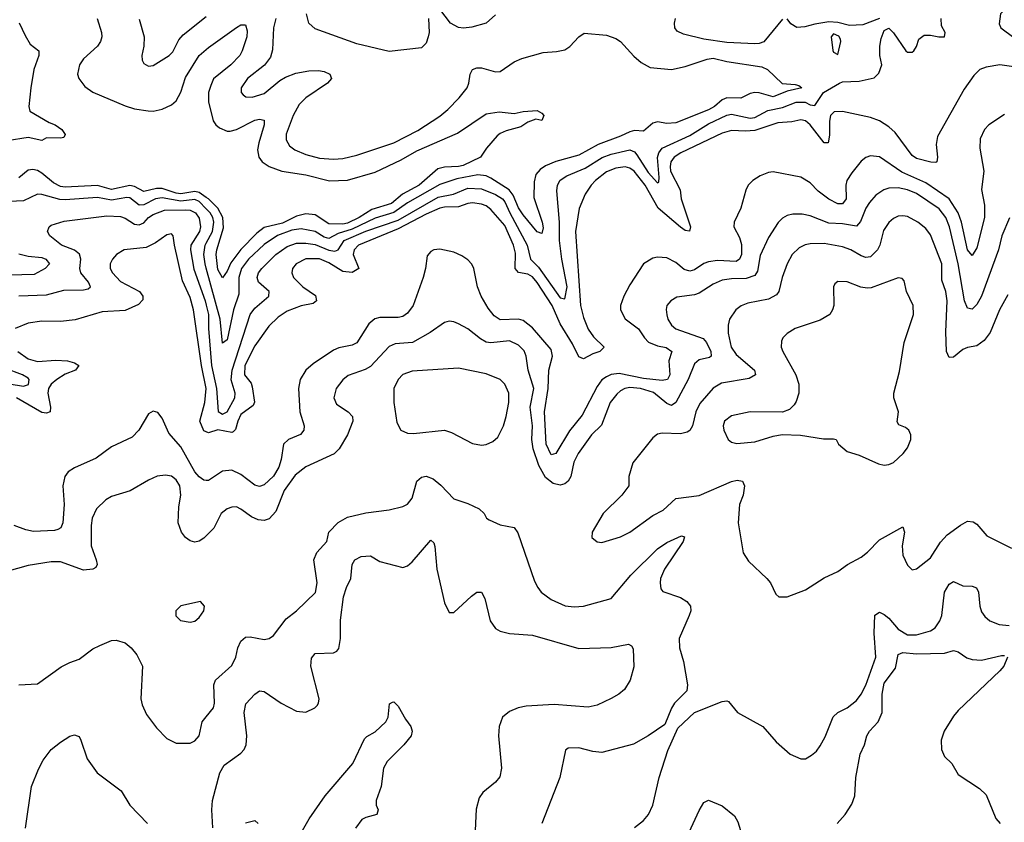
# Model space of a CAD drawing. Header units: inches. Extents: x 1694797 to 1849917, y 907313 to 1017959.
# Tile 717 of 834: x 1799194 to 1803449, y 974116 to 977585. Entities that reach past the tile are written whole.
import ezdxf

# ---------------------------------------------------------------- set-up
doc = ezdxf.new("R2010")
doc.units = ezdxf.units.IN
doc.header["$MEASUREMENT"] = 0
doc.layers.add('B7997', color=7, linetype='Continuous')
doc.layers.add('B8907', color=7, linetype='Continuous')

msp = doc.modelspace()

# ---------------------------------------------------------------- linework, layer by layer
at = {"layer": 'B7997', "color": 5}
for points, elevation in [([(1799528.6, 977590), (1799547.1, 977530), (1799548.3, 977510), (1799542.7, 977490), (1799529.6, 977470.4), (1799470, 977415.5), (1799451.8, 977390), (1799444.2, 977350), (1799449.4, 977330), (1799475.8, 977295.8), (1799510, 977270.9), (1799650, 977212.4), (1799690, 977200.1), (1799749.2, 977190.8), (1799770, 977190.1), (1799810, 977198.1), (1799850, 977217), (1799870, 977234.5), (1799890, 977271.5), (1799910, 977335.2), (1799970, 977430.2), (1800000, 977456.3)], 720), ([(1799710, 977586.8), (1799731.7, 977510), (1799730.3, 977470), (1799722, 977430), (1799723.1, 977410), (1799730, 977394.8), (1799750, 977383.8), (1799770, 977386.4), (1799839.7, 977430), (1799854.8, 977445.2), (1799881.6, 977498.4), (1799900.6, 977519.4), (1800000, 977598.2)], 740), ([(1799191.6, 977571.6), (1799216.7, 977516.7), (1799239.6, 977479.6), (1799276.8, 977450), (1799276.6, 977430), (1799254.7, 977370), (1799242.4, 977290), (1799233.4, 977210), (1799237.1, 977190), (1799320.8, 977140.8), (1799347, 977130), (1799376.5, 977110), (1799390.8, 977089.2), (1799384, 977076), (1799370, 977072), (1799310, 977074), (1799290, 977062), (1799230, 977075.6), (1799138.9, 977061.1)], 680), ([(1800000, 976816.5), (1799970, 976837.7), (1799950, 976842.3), (1799890, 976832.2), (1799870, 976834.8), (1799810, 976855.7), (1799784.7, 976855.3), (1799730, 976842.7), (1799690, 976863.4), (1799670, 976868), (1799590, 976851.1), (1799530, 976868.1), (1799390, 976861.5), (1799370, 976864), (1799339.4, 976879.4), (1799290, 976920.8), (1799270, 976932.5), (1799250, 976937.4), (1799230, 976934.5), (1799190, 976900.7)], 720), ([(1800000, 976767.9), (1799970, 976798.8), (1799950, 976807.4), (1799890, 976801.1), (1799810, 976814.8), (1799781, 976810), (1799730, 976785), (1799710, 976782.7), (1799670, 976814.9), (1799656.7, 976816.7), (1799590, 976804.9), (1799530, 976816.2), (1799390, 976805.6), (1799367.2, 976807.2), (1799290, 976829.9), (1799270, 976831.2), (1799210, 976802), (1799150, 976799.1)], 740), ([(1799190, 976390.5), (1799310, 976396), (1799383.9, 976416.1), (1799470, 976416.7), (1799490, 976421.7), (1799500.2, 976430), (1799490.8, 976450), (1799458.2, 976490), (1799453, 976510), (1799457.3, 976550), (1799452, 976572), (1799430, 976588.3), (1799374, 976610), (1799324.6, 976650), (1799313.7, 976670), (1799321.3, 976690), (1799330, 976696), (1799386.5, 976713.5), (1799570, 976737), (1799630, 976734.8), (1799650, 976727.3), (1799690, 976701.4), (1799710, 976697.9), (1799730, 976706.5), (1799750.3, 976729.7), (1799770, 976742.6), (1799818.9, 976761.1), (1799910, 976763.2), (1799930, 976761.1), (1799953, 976750), (1799970, 976726.4), (1799975.2, 976690), (1799970.2, 976669.8), (1799932.6, 976610), (1799931.6, 976590), (1799946.5, 976506.5), (1799995.1, 976370), (1800000, 976350.3)], 760), ([(1800000, 975803.1), (1799990, 975807.7), (1799971.5, 975850), (1799993.9, 975930), (1799999.2, 975990), (1799979.7, 976090), (1799944.7, 976330), (1799930, 976383.9), (1799896.7, 976456.7), (1799862, 976610), (1799857.4, 976650), (1799850, 976659.6), (1799830, 976655.1), (1799780.4, 976619.6), (1799739.8, 976600.2), (1799645.5, 976590), (1799612, 976570), (1799594.3, 976550), (1799584.2, 976530), (1799584.5, 976510), (1799594.7, 976490), (1799630, 976453.4), (1799711.3, 976410), (1799726.2, 976390), (1799725.9, 976374.1), (1799706.5, 976353.5), (1799650, 976327.2), (1799550, 976322.6), (1799433.1, 976286.9), (1799370, 976280.6), (1799290, 976282), (1799230, 976273.3), (1799173.7, 976250)], 780), ([(1800000, 976510.3), (1799994.7, 976530), (1799989.1, 976570), (1799995, 976610), (1800000, 976619.3)], 740), ([(1799190, 976572.7), (1799230, 976562.2), (1799290, 976556.8), (1799306.9, 976550), (1799322, 976530), (1799303.9, 976510), (1799256.4, 976483.6), (1799150, 976480.5)], 740), ([(1799186, 976150), (1799230, 976119.2), (1799270, 976106.8), (1799350, 976113.5), (1799400.7, 976110), (1799430, 976102), (1799448.9, 976090), (1799434.9, 976070), (1799390, 976053.1), (1799353.7, 976030), (1799330, 976008.7), (1799318.8, 975990), (1799315.7, 975970), (1799327.5, 975910), (1799325.8, 975890), (1799310, 975883.5), (1799290, 975887.1), (1799179.5, 975950)], 780), ([(1798970, 976039.1), (1799210, 976000.8), (1799231.7, 976008.3), (1799234.2, 976030), (1799230, 976035), (1799206, 976050), (1799130, 976078.6)], 760), ([(1800000, 975593.7), (1799990, 975594.2), (1799970, 975608.7), (1799951.2, 975631.2), (1799890, 975738.6), (1799838.2, 975798.2), (1799810, 975862), (1799790, 975887), (1799770, 975892.3), (1799750, 975881.2), (1799709, 975810), (1799679.3, 975780.7), (1799590, 975738.7), (1799523.7, 975690), (1799430, 975647.6), (1799402.6, 975630), (1799389.1, 975610), (1799379.7, 975570), (1799386.1, 975490), (1799380.7, 975410), (1799371.5, 975388.5), (1799359.2, 975380.8), (1799343.6, 975376.4), (1799252.9, 975372.9), (1799219.8, 975379.8), (1799170, 975398.4)], 820), ([(1800000, 975354), (1799990, 975344), (1799970, 975331.1), (1799950, 975326), (1799930, 975332.4), (1799910, 975346.2), (1799892.7, 975370), (1799878.8, 975410), (1799881.3, 975478.7), (1799890.6, 975530), (1799886.2, 975570), (1799870, 975596.4), (1799850, 975611.6), (1799823.5, 975616.5), (1799788.5, 975611.5), (1799750, 975594.8), (1799671.6, 975548.4), (1799590, 975524.4), (1799566.5, 975510), (1799526.2, 975470), (1799506.4, 975430), (1799502, 975398), (1799502, 975310), (1799524.2, 975250), (1799528, 975230), (1799522.5, 975217.5), (1799510.3, 975209.7), (1799470, 975206), (1799370, 975241.8), (1799330, 975241.6), (1799230, 975226.3), (1799100.7, 975190)], 840), ([(1799190, 974710.4), (1799270, 974714), (1799373, 974787), (1799410, 974807), (1799450, 974820.4), (1799510, 974864.9), (1799540, 974880), (1799590, 974900.8), (1799610, 974902.4), (1799650, 974891.3), (1799674.9, 974870), (1799699.6, 974839.6), (1799724.6, 974790), (1799716.9, 974650), (1799723.4, 974623.4), (1799742.3, 974582.3), (1799784.2, 974524.2), (1799830, 974478.4), (1799870, 974458.4), (1799930, 974458.4), (1799950, 974468.4), (1799969.6, 974490), (1799982.6, 974550), (1800000, 974571.2)], 840), ([(1799218.9, 974090), (1799244.6, 974270), (1799274.8, 974345.2), (1799295.7, 974384.3), (1799329.6, 974430), (1799370, 974462.4), (1799410, 974488), (1799430, 974493), (1799442, 974490), (1799450, 974486), (1799458, 974470), (1799484.9, 974390), (1799528.2, 974330), (1799632.3, 974252.3), (1799670.2, 974190.2), (1799745.3, 974110)], 820)]:
    msp.add_lwpolyline(points, dxfattribs=dict(at, elevation=elevation))
at = {"layer": 'B7997', "color": 5, "elevation": 860}
msp.add_lwpolyline([(1799975.3, 975070), (1799890, 975051.1), (1799868, 975030), (1799868, 975008), (1799888, 974988), (1799930, 974980.7), (1799950, 974984.9), (1799970, 975000.7), (1799989.2, 975030), (1799992.7, 975050)], close=True, dxfattribs=at)
at = {"layer": 'B8907', "color": 5}
for points, elevation in [([(1803497.8, 977682.2), (1803432.7, 977610), (1803426.6, 977566.6), (1803433.4, 977550), (1803490, 977508.4)], 780), ([(1800000, 976350.3), (1800009.9, 976310.1), (1800009, 976250), (1800023.1, 976090), (1800044.5, 975990), (1800051.2, 975891.2), (1800070, 975880.4), (1800090, 975889.9), (1800123.4, 975950), (1800125, 975970), (1800108.2, 976028.2), (1800111.2, 976070), (1800189.2, 976310), (1800210, 976338.1), (1800270.1, 976390), (1800271.9, 976410), (1800225.5, 976450), (1800220.1, 976470), (1800226, 976490), (1800240.3, 976510), (1800300.9, 976570), (1800350, 976604.8), (1800390, 976618.5), (1800430, 976618.2), (1800470, 976612.8), (1800530, 976589), (1800555.9, 976584.1), (1800570.3, 976589.7), (1800596.6, 976630), (1800690, 976671.3), (1800830, 976718.4), (1801001.9, 976818.1), (1801068.8, 976831.2), (1801130, 976856.3), (1801190, 976854.1), (1801250, 976828.9), (1801280.1, 976810), (1801290, 976798.2), (1801311.2, 976750), (1801386.2, 976610), (1801401.5, 976550), (1801435.2, 976515.2), (1801530, 976382.2), (1801550, 976378.8), (1801559.2, 976430), (1801536.4, 976550), (1801526.5, 976630), (1801527.2, 976710), (1801514.4, 976845.6), (1801517.2, 976870), (1801530, 976891.2), (1801557.8, 976910), (1801637.3, 976942.7), (1801710.7, 976989.3), (1801750, 977003.4), (1801830, 977021.9), (1801850, 977013.6), (1801861, 977001), (1801910, 976923.8), (1801950, 976880.3), (1801956.5, 976883.5), (1801957, 976903), (1801950.5, 976989.5), (1801955.9, 977010), (1801969.6, 977030), (1802090, 977084.8), (1802170, 977135.2), (1802250, 977172), (1802270, 977177.1), (1802350, 977158.8), (1802370, 977162), (1802427.2, 977192.8), (1802490, 977205.5), (1802550, 977228.8), (1802588.1, 977228.1), (1802610, 977216.9), (1802630, 977213.7), (1802666.9, 977270), (1802736.5, 977310), (1802750, 977315.9), (1802821.4, 977318.6), (1802887, 977333), (1802906, 977354), (1802919.1, 977390), (1802911, 977430), (1802911, 977470), (1802916, 977504), (1802930, 977538), (1802950, 977548), (1802970, 977528.7), (1803022.7, 977450), (1803030, 977445.1), (1803050, 977445.1), (1803057.3, 977450), (1803070, 977469), (1803078.8, 977501.2), (1803102.8, 977517.2), (1803130, 977518), (1803166, 977510), (1803190.8, 977510), (1803193.7, 977530), (1803178, 977558), (1803175.5, 977590)], 760), ([(1800301.2, 977590), (1800290.6, 977550), (1800286.2, 977453.8), (1800277.5, 977422.5), (1800251.2, 977388.8), (1800177.8, 977330), (1800150.3, 977290), (1800150.3, 977270), (1800159.7, 977259.7), (1800171.3, 977251.3), (1800199, 977250), (1800250, 977265.1), (1800318.2, 977321.8), (1800343, 977337), (1800386.4, 977353.6), (1800443.5, 977363.5), (1800485, 977365), (1800510, 977360.7), (1800534, 977350), (1800541.7, 977330), (1800524, 977310), (1800430, 977246.8), (1800402.1, 977217.9), (1800375.6, 977170), (1800345.8, 977090), (1800344.9, 977064.9), (1800359.4, 977039.4), (1800382.7, 977022.7), (1800430, 977001.9), (1800490, 976986.3), (1800550, 976982.6), (1800590, 976985.2), (1800650, 976999.6), (1800810, 977053.2), (1800913.8, 977106.2), (1801010, 977168.3), (1801044, 977196), (1801093.3, 977246.7), (1801126.8, 977290), (1801134.9, 977310), (1801140.8, 977350), (1801150.8, 977369.2), (1801170, 977376.2), (1801190, 977376.5), (1801250, 977359.1), (1801270, 977360.8), (1801330, 977402.4), (1801363.1, 977416.9), (1801456.4, 977443.6), (1801513.2, 977446.8), (1801550, 977455.2), (1801571.5, 977468.5), (1801610, 977510.4), (1801633, 977527), (1801730, 977517.8), (1801770, 977504), (1801790.3, 977490), (1801847.3, 977427.3), (1801879.7, 977399.7), (1801918.4, 977378.4), (1802010, 977368.9), (1802070, 977382.3), (1802165.3, 977414.7), (1802190, 977417.9), (1802250, 977404.3), (1802401.1, 977381.1), (1802424.9, 977370), (1802488.4, 977308.4), (1802545.1, 977305.1), (1802560.5, 977300.5), (1802573.4, 977290), (1802510, 977275.6), (1802450, 977250.8), (1802390, 977268.9), (1802370, 977270.6), (1802350, 977265.8), (1802310, 977245), (1802250, 977246.7), (1802230, 977238.3), (1802196.8, 977210), (1802170, 977195.4), (1802030, 977138.5), (1801990, 977135.4), (1801950, 977143.9), (1801930, 977138), (1801890, 977102.6), (1801850, 977105.4), (1801830, 977100.4), (1801790, 977080.7), (1801694.3, 977045.7), (1801610, 976999.1), (1801510, 976972.3), (1801466.7, 976953.3), (1801443.2, 976936.8), (1801424.4, 976915.6), (1801416.5, 976883.5), (1801416.3, 976816.3), (1801452.2, 976710), (1801455.3, 976684.7), (1801450, 976661.3), (1801430, 976668), (1801370, 976740.7), (1801350, 976771.2), (1801326.5, 976826.5), (1801309, 976849), (1801230, 976900.4), (1801209.5, 976909.5), (1801173.7, 976913.7), (1801083.2, 976896.8), (1801010, 976872.8), (1800870, 976793.8), (1800810, 976751.5), (1800730, 976727.5), (1800630, 976678.9), (1800570, 976660.9), (1800530, 976638.9), (1800510, 976644.9), (1800470, 976668.7), (1800410, 976681.5), (1800370, 976675.3), (1800307.3, 976652.7), (1800250, 976613.5), (1800182.9, 976550), (1800151.7, 976510), (1800140.4, 976470), (1800140.9, 976399.1), (1800117.4, 976330), (1800090, 976201.1), (1800070, 976186), (1800059.7, 976290), (1800000, 976510.3)], 740), ([(1800961.1, 977590), (1800963.5, 977530), (1800959.2, 977510), (1800950, 977484), (1800930, 977463), (1800790, 977447.9), (1800650, 977480.2), (1800470, 977544.7), (1800443.6, 977570), (1800433, 977610)], 760), ([(1801250, 977605.7), (1801210, 977570.3), (1801147.7, 977552.3), (1801111.4, 977548.6), (1801090, 977551.1), (1801055.6, 977570), (1801010, 977630.3)], 760), ([(1802490, 977587.5), (1802410, 977488.9), (1802390, 977481.9), (1802370, 977481.1), (1802250, 977485.8), (1802150, 977500.1), (1802061.8, 977521.8), (1802034.5, 977534.5), (1802025, 977550), (1802023.2, 977570), (1802027.9, 977590)], 760), ([(1802909, 977590), (1802837, 977563), (1802779.9, 977559.9), (1802730, 977572.2), (1802690, 977575), (1802630, 977566), (1802586.7, 977553.3), (1802551.6, 977551.6), (1802526.4, 977566.4), (1802510, 977588)], 760), ([(1800000, 977456.3), (1800010, 977465), (1800130, 977551.1), (1800150, 977563.1), (1800170, 977562), (1800177, 977537), (1800174.8, 977510), (1800155.4, 977450), (1800144.5, 977430), (1800106.4, 977390), (1800031.5, 977328.5), (1800019.3, 977300.7), (1800010.1, 977270), (1800009.6, 977230.4), (1800030, 977147.6), (1800041.5, 977130), (1800057.6, 977117.6), (1800090, 977102.8), (1800102.8, 977102.8), (1800130, 977109.6), (1800210, 977150.1), (1800230, 977155.2), (1800250, 977150.3), (1800250.9, 977130), (1800227.1, 977052.9), (1800222, 977022), (1800227.5, 976990), (1800242.2, 976970), (1800272.4, 976950), (1800327.2, 976930), (1800430, 976914.5), (1800532.3, 976887.7), (1800610, 976891.6), (1800730, 976926), (1800841.6, 976978.4), (1800910, 977017.7), (1801085.2, 977094.8), (1801210, 977178.5), (1801266.5, 977186.5), (1801330, 977178.9), (1801370, 977188.2), (1801430, 977191.7), (1801450, 977180.7), (1801459.1, 977170), (1801450.6, 977149.4), (1801424.5, 977155.5), (1801390, 977141.6), (1801358.9, 977121.1), (1801295.8, 977104.2), (1801270, 977092.7), (1801256.7, 977083.3), (1801210.4, 977030), (1801185.5, 976990), (1801110, 976954.5), (1801090, 976949.6), (1801030, 976947.8), (1801000.4, 976939.6), (1800919.4, 976870), (1800848.7, 976831.3), (1800799.9, 976790), (1800715.3, 976764.7), (1800660.8, 976730), (1800610, 976705.3), (1800590, 976700.9), (1800530, 976702.6), (1800470, 976741.1), (1800430, 976745.9), (1800390, 976734.9), (1800330, 976705.8), (1800250, 976686.6), (1800217.9, 976662.1), (1800149, 976591), (1800105.8, 976534.2), (1800090, 976498.3), (1800070, 976469.7), (1800050, 976505.1), (1800043.4, 976570), (1800045.5, 976590), (1800074.3, 976685.7), (1800070.9, 976730), (1800050.2, 976770.2), (1800009.2, 976810), (1800000, 976816.5)], 720), ([(1803510, 977378), (1803430, 977389.2), (1803370, 977379.4), (1803343.8, 977370), (1803317.1, 977342.9), (1803276.1, 977283.9), (1803160.1, 977079.9), (1803154.9, 977045.1), (1803160.7, 976990), (1803156.9, 976970), (1803152.7, 976967.3), (1803131.1, 976968.9), (1803070, 976985.3), (1803050, 976997.6), (1802977.8, 977097.8), (1802950, 977122.4), (1802910, 977147.1), (1802870, 977161.9), (1802750, 977187.9), (1802714, 977186), (1802698, 977170), (1802693.5, 977146.5), (1802693.8, 977086.2), (1802687, 977053), (1802670, 977052.6), (1802610, 977130.8), (1802590, 977147.2), (1802570, 977152.4), (1802530, 977142.8), (1802470, 977139), (1802370, 977106), (1802330, 977102.5), (1802270, 977106.1), (1802230, 977094.2), (1802050.8, 977010), (1802022.6, 976990), (1802008.2, 976970), (1802004.4, 976950), (1802006.8, 976930), (1802047.9, 976850), (1802051.9, 976810), (1802092.4, 976690), (1802088.9, 976671.1), (1802070, 976673.9), (1802050, 976687.5), (1801952.6, 976770), (1801896.8, 976870), (1801849.2, 976930), (1801830, 976943.7), (1801810, 976948.6), (1801770, 976942.7), (1801730, 976927.4), (1801681.7, 976890), (1801663.2, 976870), (1801638.1, 976830), (1801611, 976769), (1801595.5, 976670), (1801616.8, 976350), (1801630, 976298.2), (1801650, 976246.8), (1801673.8, 976213.8), (1801718.9, 976170), (1801700.7, 976150), (1801670, 976140.1), (1801630, 976118.2), (1801610, 976128.2), (1801583.1, 976183.1), (1801528.9, 976270), (1801495.2, 976350), (1801430, 976448.7), (1801410, 976473.2), (1801390, 976485.3), (1801350, 976492.2), (1801334.7, 976510), (1801336.2, 976576.2), (1801327.8, 976610), (1801290, 976694.7), (1801230, 976765.1), (1801210, 976780.5), (1801190, 976787.8), (1801150, 976792.9), (1801130, 976790.6), (1801090, 976776.5), (1801030, 976774.9), (1801010, 976770.5), (1800950, 976743.8), (1800830, 976680.3), (1800658, 976610), (1800639.4, 976590), (1800635.5, 976570), (1800659.4, 976510), (1800630, 976491.8), (1800590, 976496.6), (1800530, 976534.5), (1800490, 976551.8), (1800430, 976551.6), (1800388.6, 976530), (1800372.7, 976510), (1800369.2, 976490), (1800377.6, 976470), (1800417.2, 976430), (1800472, 976392), (1800476.6, 976370), (1800462.5, 976357.5), (1800410, 976348.2), (1800350, 976325), (1800310, 976299.1), (1800270, 976259.4), (1800210, 976174.4), (1800166.3, 976090), (1800165.3, 976050), (1800193.7, 976013.7), (1800198.6, 975998.6), (1800207.8, 975932.2), (1800202.4, 975917.6), (1800150, 975877.6), (1800136.3, 975850), (1800126.5, 975813.5), (1800116.8, 975803.2), (1800110, 975799.9), (1800050, 975812.6), (1800010, 975798.4), (1800000, 975803.1)], 780), ([(1803450, 977175.7), (1803382, 977130), (1803363.8, 977110), (1803344.2, 977070), (1803342.4, 977030), (1803360.1, 976930), (1803349.7, 976850.3), (1803362.6, 976782.6), (1803363.7, 976730), (1803330, 976598), (1803310, 976565.6), (1803289.3, 976590), (1803263.4, 976710), (1803250, 976750), (1803210.2, 976810), (1803110, 976879.2), (1803006.1, 976926.1), (1802910, 976992.5), (1802870, 976996.7), (1802850, 976989.8), (1802830, 976972.7), (1802790, 976923.2), (1802768.1, 976890), (1802763.4, 976870), (1802765.1, 976810), (1802750, 976789), (1802730, 976789.5), (1802690, 976808.4), (1802644.1, 976844.1), (1802610, 976879.1), (1802570, 976904), (1802450, 976926.8), (1802430, 976924.1), (1802394.4, 976910), (1802361.7, 976890), (1802342.4, 976870), (1802331.6, 976848.4), (1802310.2, 976770), (1802282, 976710), (1802279.8, 976690), (1802304, 976644), (1802312.5, 976612.5), (1802313.6, 976570), (1802305.1, 976550), (1802290, 976540.1), (1802210, 976543.3), (1802170, 976538.7), (1802150, 976531.5), (1802110, 976503.5), (1802090, 976498.4), (1802065.1, 976505.1), (1802030, 976534.9), (1801990, 976555.7), (1801950, 976558.8), (1801930, 976554.2), (1801890, 976529.7), (1801830, 976438.2), (1801803.9, 976390), (1801790.6, 976350), (1801790.6, 976330), (1801810, 976291.8), (1801868.2, 976248.2), (1801893.2, 976210), (1801911.4, 976191.4), (1801950, 976175.4), (1801987.6, 976167.6), (1802011.3, 976151.3), (1801998.9, 976110), (1802003.8, 976050), (1801992.8, 976030), (1801970, 976025.1), (1801890, 976033.6), (1801784.5, 976055.5), (1801750, 976051.2), (1801730, 976041.6), (1801710, 976027.9), (1801690, 975999.9), (1801624.9, 975875.1), (1801570, 975807), (1801510, 975709.8), (1801490, 975704.1), (1801468.6, 975750), (1801462.3, 975890), (1801477.7, 975990), (1801480.6, 976070), (1801496.7, 976130), (1801490, 976158.9), (1801410, 976253.5), (1801370, 976285), (1801350, 976290.9), (1801270, 976287.3), (1801244.8, 976304.8), (1801218.4, 976338.4), (1801187.3, 976390), (1801172.3, 976430), (1801157, 976510), (1801147.9, 976527.9), (1801130, 976546.2), (1801104.6, 976564.6), (1801070, 976579.8), (1801010, 976592.9), (1800984, 976590), (1800970, 976582.4), (1800955.3, 976564.8), (1800948, 976510), (1800936.9, 976470), (1800894.2, 976350), (1800870, 976317), (1800850, 976302.5), (1800830, 976297.3), (1800750, 976297.3), (1800728.1, 976291.9), (1800703, 976270), (1800650, 976187.6), (1800630, 976177.8), (1800573.1, 976166.9), (1800550, 976155.8), (1800462.1, 976097.9), (1800430, 976069.8), (1800406, 976030), (1800398.9, 975990), (1800403.9, 975890), (1800422.8, 975830), (1800422.3, 975810), (1800407.8, 975792.2), (1800355.3, 975770), (1800333.2, 975750), (1800324.3, 975684.3), (1800313.7, 975650), (1800290, 975612), (1800250, 975574), (1800230, 975567.7), (1800210, 975573.4), (1800150, 975618.8), (1800110, 975637.2), (1800070, 975633), (1800010, 975593.1), (1800000, 975593.7)], 820), ([(1803471.3, 976728.7), (1803438.6, 976650), (1803423.3, 976590), (1803350.1, 976390), (1803330, 976353.8), (1803310, 976333.6), (1803290, 976337.2), (1803276.4, 976370), (1803249.9, 976530), (1803212.5, 976690), (1803196.6, 976730), (1803167.2, 976767.2), (1803070, 976833.4), (1803030, 976849.1), (1802990, 976857.8), (1802950, 976857.2), (1802927.6, 976850), (1802894.1, 976825.9), (1802865.7, 976794.3), (1802849.7, 976770.3), (1802827.3, 976712.7), (1802810, 976691.9), (1802750, 976703.1), (1802690, 976705.9), (1802610, 976737.3), (1802575.3, 976744.7), (1802535.5, 976744.5), (1802510, 976738), (1802490, 976726.9), (1802471.6, 976708.4), (1802430, 976644), (1802394.3, 976565.7), (1802382.6, 976497.4), (1802370, 976478.7), (1802333.7, 976466.3), (1802270, 976465.4), (1802230, 976459.3), (1802190, 976441.5), (1802130, 976402.9), (1802110, 976395), (1802033.9, 976386.1), (1802007.3, 976370), (1801990.5, 976350), (1801987.4, 976332.6), (1801990.4, 976309.6), (1801995.3, 976290), (1802010, 976264.6), (1802028.6, 976248.6), (1802146.9, 976206.9), (1802162.2, 976190), (1802180.8, 976150), (1802181.5, 976130), (1802175.4, 976124.6), (1802130, 976114.7), (1802110, 976098), (1802082.9, 976030), (1802030, 975930.7), (1802010, 975917.4), (1801990, 975926.4), (1801932.9, 975972.9), (1801876.4, 975990), (1801830, 975994.3), (1801809.5, 975990.5), (1801790, 975979.9), (1801773.7, 975966.3), (1801746, 975930), (1801707.5, 975832.5), (1801665.4, 975790), (1801607.1, 975710), (1801588, 975672), (1801575.2, 975610), (1801564.7, 975590), (1801550, 975578.2), (1801530, 975572.5), (1801499.4, 975579.4), (1801466.1, 975606.1), (1801437.2, 975657.2), (1801413.3, 975730), (1801406.6, 975770), (1801409.6, 975830), (1801399.9, 975910), (1801415.1, 975990), (1801391.2, 976070), (1801382.9, 976130), (1801373.8, 976153.8), (1801350, 976178.6), (1801310, 976196.2), (1801230, 976188.2), (1801210, 976191.1), (1801184.7, 976204.7), (1801130, 976248.6), (1801090, 976269.8), (1801070, 976279.1), (1801050, 976281.7), (1801030, 976276.4), (1800967.6, 976232.4), (1800890.7, 976189.3), (1800816.5, 976183.5), (1800790, 976172.4), (1800710, 976086.4), (1800687.4, 976072.6), (1800613.8, 976046.2), (1800590, 976028.7), (1800562, 975990), (1800551.3, 975950), (1800562.4, 975922.4), (1800613.1, 975890), (1800631.3, 975870), (1800634, 975850), (1800610.1, 975789.9), (1800574.7, 975730), (1800552.2, 975707.8), (1800430, 975651.6), (1800384.1, 975615.9), (1800336.6, 975550), (1800301, 975459), (1800272.3, 975427.7), (1800250, 975420.2), (1800223.7, 975423.7), (1800195.9, 975435.9), (1800150, 975469.8), (1800130, 975478.5), (1800110, 975478), (1800090, 975470.8), (1800064.4, 975450), (1800032.9, 975387.1), (1800000, 975354)], 840), ([(1800000, 976619.3), (1800027, 976670), (1800032.1, 976710), (1800028.1, 976730), (1800017.3, 976750), (1800000, 976767.9)], 740), ([(1803464.5, 976395.5), (1803428.2, 976330), (1803387.2, 976232.8), (1803362.5, 976197.5), (1803330, 976175.5), (1803290, 976167.7), (1803270, 976159.1), (1803230, 976126.6), (1803210, 976125.1), (1803199.7, 976150), (1803196.1, 976236.1), (1803201.2, 976370), (1803196.1, 976410), (1803178.8, 976458.8), (1803178.4, 976530), (1803130, 976655.6), (1803110, 976681.6), (1803075, 976710), (1803030, 976733.8), (1803010, 976737.3), (1802990, 976735), (1802970, 976725.6), (1802950, 976708.5), (1802926.4, 976673.6), (1802910.8, 976610), (1802901.2, 976590), (1802870, 976560.2), (1802850, 976557), (1802830, 976563.9), (1802785.7, 976590), (1802750, 976603.6), (1802670, 976617.1), (1802610, 976616.5), (1802588.2, 976611.8), (1802561.7, 976598.3), (1802531.9, 976570), (1802510.1, 976530), (1802488.9, 976470), (1802474.2, 976410), (1802464.7, 976395.3), (1802430, 976377.4), (1802341.1, 976358.9), (1802311.4, 976348.6), (1802288.1, 976330), (1802260.7, 976290), (1802255.2, 976264.8), (1802255.7, 976230), (1802267.9, 976170), (1802290, 976137.1), (1802369.2, 976070), (1802373.8, 976050), (1802346.5, 976033.5), (1802226.7, 976013.3), (1802190, 975992.4), (1802133.7, 975926.3), (1802116.4, 975890), (1802101.7, 975830), (1802090.4, 975809.5), (1802078.4, 975801.6), (1802050, 975794.1), (1801970, 975798), (1801950, 975792.8), (1801930, 975776.9), (1801842.8, 975670), (1801826.4, 975610), (1801825.5, 975570), (1801796.5, 975530), (1801714.9, 975450), (1801667.7, 975370), (1801666, 975346), (1801690, 975327.7), (1801710, 975325.5), (1801790, 975348.9), (1801830, 975370.2), (1801930, 975441.2), (1801974.8, 975465.2), (1802030, 975514.7), (1802130, 975528.3), (1802270, 975589.4), (1802293.8, 975593.9), (1802317.1, 975590), (1802326.5, 975570), (1802320.8, 975530), (1802304.9, 975490), (1802298.7, 975410), (1802320.8, 975280.8), (1802343.9, 975243.9), (1802423, 975170), (1802438, 975150), (1802461.6, 975101.6), (1802474, 975090), (1802510, 975090.6), (1802590, 975120.4), (1802670, 975172.2), (1802730, 975200.4), (1802771.8, 975230), (1802830, 975261.3), (1802857.2, 975282.8), (1802910, 975336.8), (1803010, 975392.2), (1803016.9, 975370), (1803008, 975310), (1803010.3, 975270.3), (1803030, 975226.8), (1803050, 975206.8), (1803070, 975210.6), (1803130, 975258.7), (1803173.6, 975326.4), (1803202, 975358), (1803259.6, 975400.5), (1803290, 975416.9), (1803314.4, 975414.4), (1803330, 975403.6), (1803374, 975354), (1803480.4, 975300.4)], 860), ([(1800000, 974571.2), (1800031.8, 974610), (1800036.2, 974630), (1800032.3, 974710), (1800039.3, 974730), (1800110, 974793.1), (1800127.3, 974830), (1800136.5, 974870), (1800150, 974898.7), (1800170, 974915.5), (1800190, 974916.9), (1800250, 974905.8), (1800271.8, 974910), (1800290, 974923.7), (1800345.4, 974994.6), (1800390, 975030.3), (1800471.4, 975108.6), (1800479.3, 975150), (1800464.6, 975250), (1800478.3, 975281.7), (1800520.5, 975330), (1800529.7, 975370), (1800570, 975411.7), (1800610, 975434.7), (1800690, 975453.6), (1800790, 975466.5), (1800850, 975480.3), (1800869.8, 975490.2), (1800890, 975516.3), (1800909.9, 975590.1), (1800930, 975607.6), (1800950, 975611.6), (1800980, 975600), (1801013.5, 975573.5), (1801070, 975513.8), (1801130, 975493.4), (1801179.1, 975470), (1801200.5, 975450), (1801210.7, 975430), (1801222.3, 975422.3), (1801270, 975401.1), (1801330.4, 975390), (1801346.4, 975366.4), (1801418.5, 975158.5), (1801432.2, 975130), (1801448, 975110), (1801490, 975078.7), (1801551.5, 975051.5), (1801590, 975046.3), (1801629.8, 975050.2), (1801750, 975082.6), (1801835.5, 975184.5), (1801950, 975297), (1801990, 975325.5), (1802054.5, 975354.5), (1802066.8, 975350), (1802060.8, 975330), (1801980.4, 975210), (1801963, 975170), (1801961.5, 975150), (1801965.1, 975125.1), (1801973.3, 975113.3), (1802050, 975087.2), (1802076.4, 975070), (1802093.1, 975050), (1802093.8, 975030), (1802087.1, 975010), (1802043.2, 974910), (1802045.8, 974870), (1802062.4, 974810), (1802080.3, 974710), (1802076.7, 974683.3), (1802023, 974630), (1802010, 974609), (1801982, 974538), (1801910.3, 974489.7), (1801846, 974454), (1801710, 974417.8), (1801670, 974421.4), (1801610, 974437.3), (1801564.4, 974435.6), (1801552.8, 974427.2), (1801527.4, 974310), (1801450.6, 974110)], 840), ([(1800027.7, 974092.3), (1800024.4, 974170), (1800027.3, 974210), (1800058.4, 974330), (1800077.8, 974362.2), (1800150, 974413.8), (1800163.8, 974430), (1800172.8, 974450), (1800175.7, 974490), (1800163.4, 974590), (1800171.6, 974628.4), (1800210, 974669.2), (1800230, 974683.6), (1800250, 974680.8), (1800323.1, 974630), (1800390, 974595.8), (1800430, 974591.5), (1800469.5, 974610), (1800479.1, 974620.9), (1800485.1, 974630), (1800487.4, 974650), (1800451.9, 974790), (1800454.3, 974825.7), (1800470, 974844.7), (1800550, 974848.4), (1800564.8, 974855.2), (1800573.6, 974866.4), (1800580.2, 974910), (1800579.9, 974990), (1800593.2, 975090), (1800605.6, 975130), (1800624.9, 975170), (1800629.9, 975230.1), (1800641.4, 975250), (1800670, 975264.2), (1800710, 975266.9), (1800750, 975242.9), (1800850, 975216.9), (1800870, 975224.5), (1800890, 975242), (1800970, 975335.8), (1800982.9, 975322.9), (1800987.8, 975307.8), (1800996.5, 975210), (1801030, 975064.7), (1801050, 975022), (1801070, 975022.8), (1801146.3, 975093.7), (1801170, 975110.3), (1801190, 975110.4), (1801203.2, 975083.2), (1801226.5, 974986.5), (1801250, 974954), (1801270, 974941.6), (1801310, 974931.8), (1801410, 974923.8), (1801610, 974867.3), (1801750, 974871.8), (1801825.3, 974885.3), (1801838.2, 974878.2), (1801845.1, 974865.1), (1801847.2, 974787.2), (1801831.8, 974730), (1801807.2, 974690), (1801783.2, 974670), (1801750, 974651.2), (1801690, 974622), (1801650, 974613.3), (1801504.1, 974624.1), (1801382.6, 974617.4), (1801347.2, 974610), (1801310, 974594.9), (1801280.2, 974570), (1801266.4, 974530), (1801262.6, 974490), (1801275.5, 974350), (1801268.4, 974311.6), (1801250, 974289.8), (1801195.2, 974244.8), (1801178.8, 974221.2), (1801167.1, 974172.9), (1801160.2, 974050)], 820), ([(1801850, 974093.6), (1801890, 974123.6), (1801910.8, 974150), (1801929.8, 974190), (1801957.7, 974310), (1801994.5, 974425.5), (1802037.5, 974522.5), (1802110, 974590.8), (1802230, 974637.6), (1802250, 974640.5), (1802257.3, 974637.3), (1802296.3, 974590), (1802405.5, 974530), (1802463.4, 974463.4), (1802524, 974410), (1802570, 974390.5), (1802590, 974390.5), (1802614.9, 974405.1), (1802636.6, 974423.4), (1802653.4, 974446.6), (1802674.3, 974485.7), (1802709.1, 974570.9), (1802729.7, 974590), (1802770, 974610.2), (1802810, 974642.8), (1802830, 974669.1), (1802850, 974708.1), (1802894.1, 974830), (1802887.1, 974932.9), (1802890, 975010.3), (1802910, 975023.8), (1802930, 975014.2), (1802950, 974997.3), (1802989.8, 974949.8), (1803030, 974926.4), (1803070, 974925.7), (1803130, 974943), (1803150, 974956.6), (1803170, 974986.2), (1803178.2, 975010), (1803190, 975110.3), (1803210, 975145.5), (1803230, 975156.5), (1803270, 975137.8), (1803310, 975135.6), (1803328.4, 975128.4), (1803337.8, 975110), (1803343.2, 975050), (1803350, 975026), (1803364.6, 975004.6), (1803385.8, 974985.8), (1803426, 974970), (1803470, 974966.8)], 840), ([(1802727.1, 974110), (1802761.5, 974150), (1802790, 974194.4), (1802803.2, 974230), (1802807.6, 974310), (1802825.6, 974410), (1802844.1, 974450), (1802854.1, 974490), (1802866.3, 974510), (1802903.2, 974550), (1802921.6, 974590), (1802920.8, 974670), (1802930, 974716.9), (1802978.6, 974781.4), (1802990, 974841.3), (1803010, 974849.3), (1803070, 974843.7), (1803190, 974846.8), (1803230, 974858.3), (1803250, 974852.9), (1803287.2, 974827.2), (1803310, 974819.8), (1803350, 974817), (1803436.6, 974836.6), (1803450, 974836.9)], 820), ([(1803462, 974830), (1803447.1, 974790), (1803430.1, 974769.9), (1803250, 974598.2), (1803230, 974574.5), (1803189.3, 974510), (1803176, 974470), (1803176.9, 974430), (1803190, 974399.5), (1803222.8, 974370), (1803250, 974322.6), (1803342, 974262), (1803370, 974233.7), (1803412.3, 974132.3), (1803431.1, 974111.1)], 820), ([(1800375.2, 974010), (1800444.2, 974130), (1800514.1, 974230), (1800632.9, 974370), (1800684.1, 974475.9), (1800693.8, 974486.2), (1800730, 974506.9), (1800776.5, 974550), (1800786.3, 974570), (1800791.8, 974628.2), (1800804.7, 974635.3), (1800810, 974635.8), (1800830, 974618), (1800860.8, 974560.8), (1800884.1, 974530), (1800890.1, 974510), (1800885.8, 974490), (1800854.1, 974450), (1800782.1, 974377.9), (1800765.8, 974350), (1800756.2, 974270), (1800733.6, 974210), (1800734.3, 974190), (1800742.3, 974170), (1800737.6, 974150), (1800690, 974136.7), (1800672.9, 974127.1), (1800644.2, 974090)], 780), ([(1802087.2, 974072.8), (1802130, 974167.3), (1802150, 974200.7), (1802170, 974210.6), (1802230, 974186.8), (1802282.9, 974142.9), (1802297, 974117), (1802330, 974010.3)], 820), ([(1800170, 974112.9), (1800210, 974124), (1800224.9, 974110)], 780)]:
    msp.add_lwpolyline(points, dxfattribs=dict(at, elevation=elevation))
for points, elevation in [([(1802710, 977523.7), (1802700.4, 977510), (1802708.1, 977451.9), (1802710, 977444.4), (1802730, 977434.9), (1802742.9, 977490), (1802740.9, 977500.9), (1802733.6, 977513.6)], 760), ([(1802990, 976469.5), (1802874, 976426), (1802856, 976424), (1802828.5, 976428.5), (1802770, 976451.8), (1802730, 976452.8), (1802717, 976443), (1802710.4, 976430), (1802711.5, 976350), (1802706.5, 976330), (1802694.9, 976310), (1802653.7, 976286.3), (1802544.9, 976250), (1802510, 976228.2), (1802491.8, 976210), (1802485.3, 976194.7), (1802484.7, 976170), (1802492.2, 976150), (1802547.6, 976050), (1802561.4, 976010), (1802560.7, 975970), (1802550, 975935.1), (1802540.2, 975919.8), (1802520, 975900), (1802490, 975888), (1802350, 975889.7), (1802270, 975873.1), (1802239.5, 975850), (1802233.4, 975830), (1802236.5, 975810), (1802255.5, 975770), (1802270, 975758.4), (1802293.3, 975753.3), (1802370, 975760.7), (1802450, 975785.2), (1802488.2, 975791.8), (1802568.7, 975788.7), (1802667.2, 975772.8), (1802710, 975773.4), (1802722, 975770), (1802732, 975750), (1802770, 975718), (1802822, 975702), (1802904.5, 975664.5), (1802930, 975659.1), (1802950, 975662.4), (1802970, 975670.4), (1803011.5, 975710), (1803030, 975734), (1803045.1, 975770), (1803044.5, 975790), (1803036, 975810), (1803021.6, 975821.6), (1802993.2, 975833.2), (1802986, 975846), (1802992, 975890), (1802971.5, 975950), (1802971.2, 975970), (1802995.2, 976064.8), (1803016.5, 976190), (1803055.9, 976310), (1803054.8, 976350), (1803026.6, 976410), (1803016.1, 976456.1), (1803006.8, 976466.8)], 880), ([(1801090, 976078.9), (1800890, 976065.7), (1800850, 976050.7), (1800829.1, 976030), (1800811.3, 975990), (1800810.2, 975930), (1800823, 975843), (1800840.5, 975810), (1800870, 975797.7), (1800895.5, 975795.5), (1801030, 975810.2), (1801060.4, 975800.4), (1801150, 975752.9), (1801190, 975745.3), (1801210, 975748.7), (1801239, 975761), (1801259.4, 975780.6), (1801284.4, 975830), (1801296.1, 975870), (1801307.9, 975930), (1801307.6, 975970), (1801290.5, 976010), (1801270, 976029.1), (1801210, 976054.5)], 860)]:
    msp.add_lwpolyline(points, close=True, dxfattribs=dict(at, elevation=elevation))

doc.saveas('drawing.dxf')
